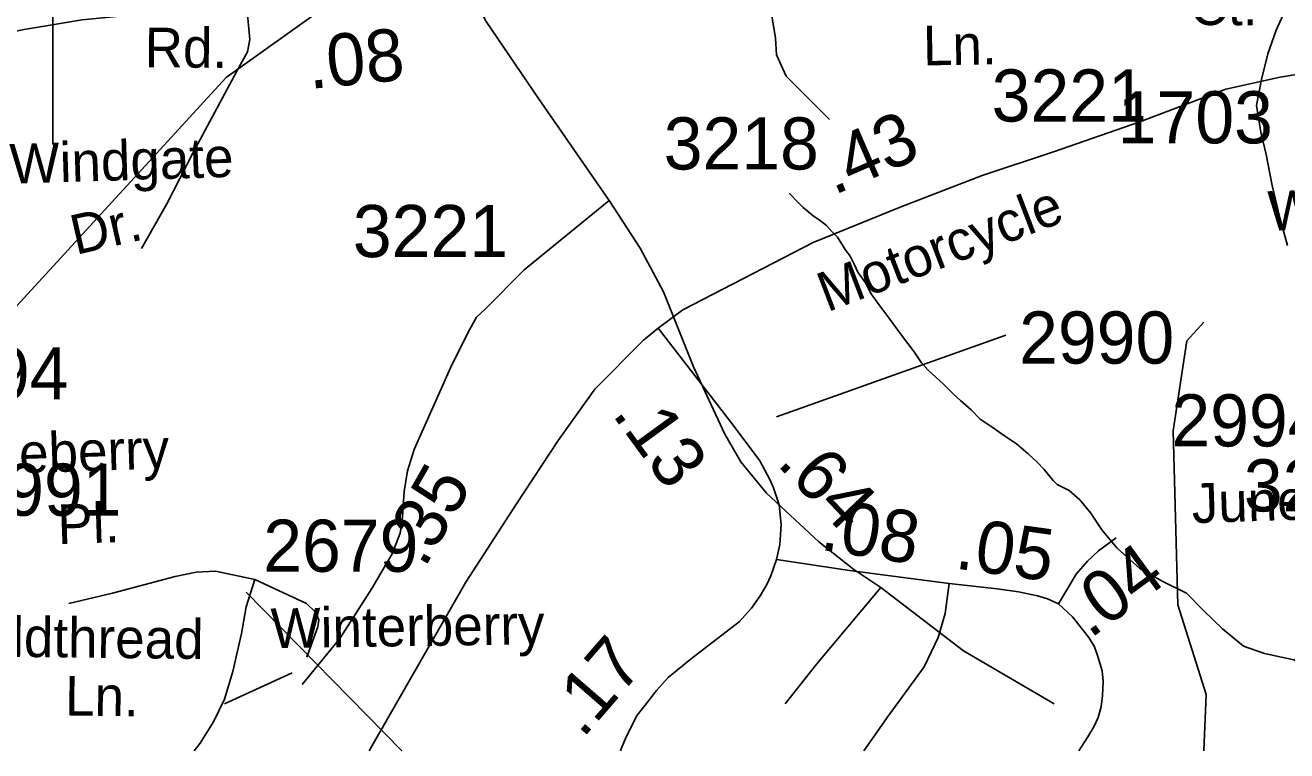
# Model space of a CAD drawing. Extents: x 2169602 to 2449496, y 721995 to 810662.
# Drawn here: x 2423493 to 2426518, y 758895 to 760634 of the extents above; entities that cross this region are included whole.
import ezdxf

# ---------------------------------------------------------------- set-up
doc = ezdxf.new("R2010")
doc.units = 0
doc.layers.add('Default', color=7, linetype='Continuous')

msp = doc.modelspace()

# ---------------------------------------------------------------- linework, layer by layer
at = {"layer": 'Default'}
for p, q in [((2425294.7, 759695.4), (2425844.3, 759891.4)), ((2424395.9, 758895), (2424023.4, 759274.8))]:
    msp.add_line(p, q, dxfattribs=at)
for points in [[(2422961.7, 758895), (2423033.2, 759018.4), (2423247, 759571.8), (2423437.1, 759922.2), (2423975.2, 760508.2), (2424207.1, 760674.1), (2425370.1, 761214.5), (2425578.1, 761266.1), (2426060.1, 761594), (2426151.2, 761720.1), (2426241, 761961), (2426362.2, 762676.9), (2426393.2, 763004.3)], [(2423870.4, 760931.4), (2423559.7, 760730.7), (2423559.7, 760348.3)], [(2425435.2, 760932), (2425417.3, 760904.8), (2425357.5, 760824.7), (2425318.1, 760753.7), (2425290, 760692.7), (2425283.7, 760651.8), (2425291.9, 760602.6), (2425294.7, 760562.6), (2425317.5, 760511.6), (2425421.2, 760407.8)], [(2426540.8, 760730.1), (2426517.4, 760678.1), (2426491.8, 760621.9), (2426472.3, 760565.6), (2426457, 760503.5), (2426445.3, 760441.5), (2426455.5, 760377.5), (2426468.2, 760323.7), (2426482.6, 760249.7), (2426501, 760171.9), (2426519.5, 760106.2)], [(2424559, 760715.9), (2424598, 760642.7), (2424723.9, 760458.3), (2424893.1, 760213.5), (2424967.7, 760099.3), (2425023.3, 759994.9), (2425095.5, 759815.4), (2425170.2, 759653.5), (2425209.2, 759587.2), (2425270.6, 759512.1), (2425395.5, 759396), (2425479.4, 759329.6), (2425544.8, 759286.7), (2425742.8, 759134.5), (2425960.2, 759007.9)], [(2421994.5, 760020.9), (2422054.2, 760064.4), (2422366.5, 760225.9), (2422575.4, 760310.6), (2422771.6, 760386.8), (2422942.4, 760443.2), (2423149.8, 760515.2), (2423355.5, 760593.1), (2423485.7, 760622.5), (2423629.7, 760646.5), (2423817.4, 760664.8), (2424024.8, 760676.1), (2424118.7, 760676.5)], [(2424024.8, 760676.1), (2424031.9, 760599.9), (2424026.2, 760570.3), (2424000.8, 760523.7), (2423895, 760327.5), (2423832.9, 760206.2), (2423772.2, 760098.9)], [(2425010.3, 759908), (2425070.1, 759951.6), (2425382.4, 760113.1), (2425591.2, 760197.8), (2425787.4, 760274), (2425958.2, 760330.4), (2426165.6, 760402.4), (2426371.3, 760480.3), (2426501.5, 760509.7), (2426645.5, 760533.6), (2426833.2, 760552), (2427040.6, 760563.3), (2427134.5, 760563.6)], [(2424893.1, 760213.5), (2424689.5, 760047.4), (2424596.4, 759954.2), (2424575.2, 759934.5), (2424554.1, 759896.4), (2424513.1, 759813.1), (2424425.6, 759616.9), (2424410.1, 759566.1), (2424401.6, 759516.7), (2424397.4, 759456), (2424391.8, 759416.5), (2424373.4, 759367.1), (2424324, 759283.9), (2424247.8, 759163.9), (2424157.5, 759053.8)], [(2425324.5, 760231.3), (2425346.2, 760209.3), (2425358.3, 760197.3), (2425382.5, 760177.4), (2425396.6, 760167.6), (2425414.3, 760153.6), (2425426.8, 760139.5), (2425440.7, 760125.7), (2425459.2, 760096.1), (2425470.9, 760080.1), (2425481.1, 760059.9), (2425489.3, 760042.1), (2425507.4, 760016.2), (2425521.3, 759990.2), (2425539.6, 759964.3), (2425563.8, 759932.7), (2425594.1, 759890.7), (2425624.4, 759850.9), (2425642.3, 759825.1), (2425658.3, 759807.2), (2425694.4, 759773.4), (2425716.7, 759751.3), (2425736.6, 759733.8), (2425761, 759711.8), (2425783, 759689.8), (2425811, 759670.2), (2425843, 759648.3), (2425869.5, 759630.5), (2425897.4, 759606.8), (2425919.5, 759586.8), (2425935.7, 759569), (2425957.9, 759543), (2425967.5, 759533)], [(2424318, 758895), (2424409, 759053.5), (2424549.6, 759298.8), (2424671.1, 759486.7), (2424771.1, 759638.6), (2424858.8, 759761.3), (2424975.5, 759879), (2425010.3, 759908)], [(2425010.3, 759908), (2425076.4, 759823.3), (2425190.7, 759675.3), (2425254.4, 759589.7), (2425278.8, 759543.3), (2425287.5, 759524.9), (2425300.8, 759484.3), (2425305.4, 759437.3), (2425302.5, 759389.3), (2425294.5, 759353.7)], [(2426318.9, 758895), (2426324, 759030.1), (2426256.2, 759244.7), (2426245.1, 759661.5), (2426278.1, 759877.4), (2426319.1, 759922.4)], [(2425967.5, 759533), (2425995.8, 759519), (2426021.8, 759496.4), (2426048.1, 759464.8), (2426074.5, 759424.7), (2426110.6, 759381.5), (2426165, 759332), (2426220.7, 759300.4), (2426277.3, 759272.8), (2426317.7, 759231), (2426363.9, 759187.5), (2426413.9, 759145.9), (2426464.1, 759128.2), (2426534.3, 759112.7), (2426572.8, 759089), (2426608.3, 759065), (2426670.6, 759033.7)], [(2425970.5, 759247.4), (2426012.9, 759318), (2426039.7, 759349.1), (2426066.5, 759374.5), (2426108.8, 759405.5)], [(2425294.5, 759353.7), (2425280.5, 759314.1), (2425271.3, 759293.2), (2425255, 759266), (2425234.7, 759236.4), (2425204.6, 759203.9), (2425090.4, 759115.8), (2425034.8, 759070.7), (2425007, 759039.4), (2424979.2, 759004), (2424960.6, 758980.3), (2424935.1, 758929.9), (2424923.6, 758903.5), (2424920.5, 758895)], [(2425294.5, 759353.7), (2425469.5, 759327.3), (2425708, 759296.3)], [(2424043.9, 759305.6), (2423949.2, 759325.1), (2423903.4, 759323.1), (2423852.6, 759312.4), (2423702.4, 759272.4), (2423598, 759248)], [(2423898, 758895), (2423912.6, 758913.4), (2423944.8, 758964.1), (2423971.2, 759018.8), (2423990.7, 759085.1), (2424012.1, 759175.8), (2424023.4, 759240.2), (2424043.9, 759305.6)], [(2424043.9, 759305.6), (2424167.7, 759248), (2424189.2, 759227.5), (2424197, 759209), (2424195.1, 759192.4), (2424168.7, 759119.2)], [(2425708, 759296.3), (2425698.7, 759223.8), (2425682.3, 759166.5), (2425648, 759096.1), (2425559.6, 758975), (2425518.6, 758916.8), (2425503.6, 758895)], [(2425708, 759296.3), (2425823.6, 759282.9), (2425874.6, 759275.6), (2425920.3, 759266.3), (2425944.1, 759259.3), (2425970.5, 759247.4)], [(2425544.8, 759286.7), (2425391, 759103.2), (2425314.9, 759007.9)], [(2425970.5, 759247.4), (2426004.2, 759216.4), (2426042.9, 759166.8), (2426056.3, 759144.3), (2426064.3, 759120.9), (2426075, 759086.8), (2426077.8, 759061.9), (2426075.9, 759026.8), (2426072.6, 759001.2), (2426065.1, 758975.1), (2426055.3, 758952.3), (2426040.9, 758928.5), (2426018.8, 758895)], [(2423970.8, 759007.9), (2424133.3, 759081.8)]]:
    msp.add_lwpolyline(points, dxfattribs=at)

# ---------------------------------------------------------------- texts
for s, height, rotation, p in [('Ct.', 95, 359.505, (2426284.9, 760634.7)), ('Rd.', 95, 359.505, (2423779.4, 760533.3)), ('.08', 125, 5.618, (2424175.4, 760481)), (' Ln.', 95, 0.9898, (2425610.9, 760536.8)), ('.43', 125, 23.5234, (2425431.7, 760225.7)), ('Windgate ', 95, 1.7914, (2423457.5, 760253.8)), ('Motorcycle', 95, 20.96, (2425415.9, 759945.6)), ('Windgate ', 95, 1.7914, (2426473.3, 760141)), ('Dr.', 95, 12.9056, (2423614.5, 760083.1)), ('.13', 125, 306.0274, (2424898.4, 759702)), ('Juneberry', 95, 1.9181, (2423275.4, 759553.2)), ('.64', 125, 313.4527, (2425292.7, 759582)), ('.35', 125, 60.186, (2424450.3, 759330.5)), ('Juneberry', 95, 1.9181, (2426291.2, 759440.4)), ('Pl.', 95, 1.9181, (2423572.1, 759390.1)), ('.08', 125, 351.1736, (2425396.4, 759377.1)), ('.05', 125, 352.0929, (2425719.6, 759332.3)), ('.04', 125, 36.2539, (2426045.9, 759162.2)), ('Winterberry', 95, 0.8354, (2424082.4, 759140.9)), ('Goldthread', 95, 359.3382, (2423292, 759122.2)), ('.17', 125, 49.0536, (2424829.6, 758922.7)), ('Ln.', 95, 359.3382, (2423588.4, 758979.7))]:
    msp.add_text(s, height=height, rotation=rotation, dxfattribs=at).set_placement(p)
for s, p in [('3221', (2425810.2, 760403)), ('1703', (2426112.5, 760350.7)), ('3218', (2425024, 760288.1)), ('3221', (2424278.8, 760078.1)), ('2990', (2425876, 759822.9)), ('2994', (2423225.2, 759737.1)), ('2994', (2426241, 759624.3)), ('2991', (2423352.4, 759458.3)), ('3211', (2426414.7, 759468.6)), ('2679', (2424064, 759323.9))]:
    msp.add_text(s, height=125, dxfattribs=at).set_placement(p)

doc.saveas('drawing.dxf')
